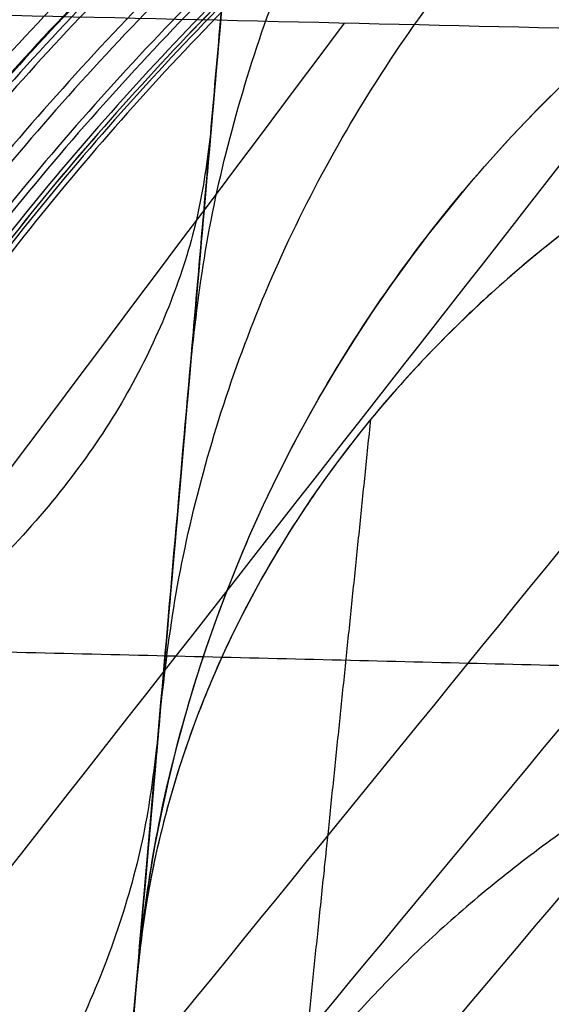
# Model space of a CAD drawing. Header units: millimetres. Extents: x -303 to 908, y -150 to 0.
# Tile 399 of 420: x 702.15 to 704.02, y -108.36 to -104.9. Entities that reach past the tile are written whole.
import ezdxf

# ---------------------------------------------------------------- set-up
doc = ezdxf.new("R2010")
doc.units = ezdxf.units.MM
doc.header["$MEASUREMENT"] = 0
doc.layers.add('IGES level 0', color=7, linetype='Continuous', true_color=0xfcfbff)

msp = doc.modelspace()

# ---------------------------------------------------------------- linework, layer by layer
at = {"layer": 'IGES level 0', "extrusion": (-0.00453042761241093, -0.05178302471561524, 0.9986480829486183)}
msp.add_arc((714.328326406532, -48.19681850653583, -28.89139827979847), 4.999999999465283, 96.46167887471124, 179.9999999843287, dxfattribs=at)
at = {"layer": 'IGES level 0', "extrusion": (-0.049136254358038, -0.5616299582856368, 0.8259282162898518)}
msp.add_arc((714.3283264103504, -56.19158671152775, 0.38959593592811), 4.999999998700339, 120.9504126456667, 179.9999999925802, dxfattribs=at)
at = {"layer": 'IGES level 0'}
msp.add_arc((707.546031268, -108.710236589, -31.35765001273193), 5.000000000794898, 174.9999892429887, 174.9999992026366, dxfattribs=at)
for points, knots in [([(703.831155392, -93.80289592, -146.266085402), (703.822173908, -93.905554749, -145.671092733), (703.813194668, -94.008187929, -145.076096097), (703.795259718, -94.213185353, -143.8860579), (703.786301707, -94.315575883, -143.291020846), (703.75946108, -94.622365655, -141.505846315), (703.741611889, -94.826382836, -140.315645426), (703.688237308, -95.436457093, -136.744714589), (703.652885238, -95.840533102, -134.363655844), (703.547824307, -97.041385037, -127.218591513), (703.479115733, -97.826727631, -122.452688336), (703.345851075, -99.349949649, -112.913004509), (703.281294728, -100.087832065, -108.139224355), (703.188572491, -101.147652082, -100.970752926), (703.158349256, -101.493105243, -98.579964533), (703.099423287, -102.166632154, -93.795503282), (703.070717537, -102.494740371, -91.401565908), (702.987122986, -103.450230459, -84.21743785), (702.934760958, -104.048731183, -79.424912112), (702.83778025, -105.157225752, -69.832716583), (702.793161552, -105.667219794, -65.033046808), (702.712512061, -106.589047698, -55.425784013), (702.676481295, -107.000881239, -50.618190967), (702.613688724, -107.718603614, -40.994453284), (702.586926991, -108.024491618, -36.178309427), (702.565057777, -108.274457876, -31.357650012)], [0.352630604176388, 0.352630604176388, 0.352630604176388, 0.352630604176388, 0.354442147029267, 0.354442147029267, 0.356253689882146, 0.356253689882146, 0.359876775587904, 0.359876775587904, 0.367122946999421, 0.367122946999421, 0.381615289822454, 0.381615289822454, 0.396107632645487, 0.396107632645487, 0.403353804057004, 0.403353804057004, 0.41059997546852, 0.41059997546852, 0.425092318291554, 0.425092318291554, 0.439584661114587, 0.439584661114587, 0.45407700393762, 0.45407700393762, 0.468569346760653, 0.468569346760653, 0.468569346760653, 0.468569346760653]), ([(703.831155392, -93.80289592, -146.266085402), (703.543774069, -97.087679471, -127.228052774), (703.265849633, -100.264370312, -108.16955342), (702.820098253, -105.359331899, -69.865000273), (702.652596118, -107.273890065, -50.653840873), (702.565057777, -108.274457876, -31.357650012)], [7, 7, 7, 7, 7.5, 7.5, 8, 8, 8, 8]), ([(703.527631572, -97.27218906, -170.703554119), (703.441593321, -98.255610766, -170.440047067), (703.35732034, -99.218855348, -170.101307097), (703.194261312, -101.082628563, -169.281227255), (703.115477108, -101.983136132, -168.799895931), (702.965230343, -103.700464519, -167.705837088), (702.893769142, -104.517269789, -167.093119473), (702.759831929, -106.048179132, -165.750548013), (702.697357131, -106.762269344, -165.020706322), (702.582847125, -108.071124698, -163.460873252), (702.530812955, -108.665877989, -162.630895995), (702.438395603, -109.722213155, -160.890109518), (702.398013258, -110.183785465, -159.979316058), (702.329839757, -110.963012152, -158.098096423), (702.302049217, -111.280659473, -157.127687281), (702.25970644, -111.764639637, -155.149823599), (702.245154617, -111.930967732, -154.142391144), (702.237391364, -112.01970212, -153.128152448)], [4.97418836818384, 4.97418836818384, 4.97418836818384, 4.97418836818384, 5.12690467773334, 5.12690467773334, 5.27962098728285, 5.27962098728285, 5.43233729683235, 5.43233729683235, 5.58505360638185, 5.58505360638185, 5.73776991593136, 5.73776991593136, 5.89048622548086, 5.89048622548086, 6.04320253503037, 6.04320253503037, 6.19591884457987, 6.19591884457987, 6.19591884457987, 6.19591884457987]), ([(705.293009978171, -104.9579615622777, -28.94014568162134), (708.164251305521, -105.0297203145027, -26.15287978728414), (710.6315942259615, -105.1020777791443, -22.91337661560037), (713.50654715, -105.191066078, -17.688954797), (714.334107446, -105.217705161, -15.882127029), (715.723260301, -105.263272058, -12.135514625), (716.283939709, -105.282148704, -10.188609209), (717.098889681, -105.309819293, -6.287674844), (717.360055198, -105.318838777, -4.318608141), (717.590503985, -105.326783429, -0.343367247), (717.55741809, -105.325635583, 1.679923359), (717.010258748, -105.306807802, 7.656514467), (716.066878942, -105.27410334, 11.528113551), (713.021099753, -105.175249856, 18.976803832), (710.988712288, -105.111449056, 22.38938482), (707.186821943, -105.006172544, 27.047515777), (705.798178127, -104.969741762, 28.510284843), (702.855226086, -104.898706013, 31.18552426), (701.291523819, -104.863826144, 32.410025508), (697.978251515, -104.798140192, 34.631131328), (696.21576486, -104.767185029, 35.632053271), (692.609797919, -104.714044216, 37.340459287), (690.756989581, -104.691601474, 38.05656819), (686.952797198, -104.657136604, 39.215642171), (684.987864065, -104.645087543, 39.660355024), (681.019480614, -104.633709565, 40.253188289), (679.032599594, -104.63436617, 40.400888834), (677.043100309, -104.641506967, 40.403752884)], [2.33660848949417, 2.33660848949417, 2.33660848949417, 2.33660848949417, 2.461608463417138, 2.461608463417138, 2.524108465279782, 2.524108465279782, 2.586608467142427, 2.586608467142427, 2.649108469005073, 2.649108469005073, 2.711608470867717, 2.711608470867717, 2.836608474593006, 2.836608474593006, 2.961608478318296, 2.961608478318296, 3.024108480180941, 3.024108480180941, 3.086608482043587, 3.086608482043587, 3.149108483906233, 3.149108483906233, 3.211608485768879, 3.211608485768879, 3.274108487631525, 3.274108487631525, 3.33660848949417, 3.33660848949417, 3.33660848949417, 3.33660848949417]), ([(705.293009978, -104.957961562, -28.940145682), (708.164250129, -105.02972028, -26.152881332), (710.631593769, -105.102077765, -22.913377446), (713.50654715, -105.191066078, -17.688954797), (714.334107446, -105.217705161, -15.882127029), (715.723260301, -105.263272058, -12.135514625), (716.283939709, -105.282148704, -10.188609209), (717.098889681, -105.309819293, -6.287674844), (717.360055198, -105.318838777, -4.318608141), (717.590503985, -105.326783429, -0.343367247), (717.55741809, -105.325635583, 1.679923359), (717.010258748, -105.306807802, 7.656514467), (716.066878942, -105.27410334, 11.528113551), (713.021099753, -105.175249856, 18.976803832), (710.988712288, -105.111449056, 22.38938482), (707.186821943, -105.006172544, 27.047515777), (705.798178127, -104.969741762, 28.510284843), (702.855226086, -104.898706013, 31.18552426), (701.291523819, -104.863826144, 32.410025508), (697.978251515, -104.798140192, 34.631131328), (696.21576486, -104.767185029, 35.632053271), (692.609797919, -104.714044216, 37.340459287), (690.756989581, -104.691601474, 38.05656819), (686.952797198, -104.657136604, 39.215642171), (684.987864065, -104.645087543, 39.660355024), (681.019480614, -104.633709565, 40.253188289), (679.032599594, -104.63436617, 40.400888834), (677.043100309, -104.641506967, 40.403752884)], [0, 0, 0, 0, 0.125000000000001, 0.125000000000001, 0.1875, 0.1875, 0.25, 0.25, 0.3125, 0.3125, 0.374999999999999, 0.374999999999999, 0.499999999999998, 0.499999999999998, 0.624999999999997, 0.624999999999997, 0.687499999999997, 0.687499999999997, 0.749999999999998, 0.749999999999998, 0.812499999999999, 0.812499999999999, 0.874999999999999, 0.874999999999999, 0.9375, 0.9375, 1, 1, 1, 1]), ([(677.0505726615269, -106.8688257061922, 37.90659649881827), (677.9835129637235, -106.8653386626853, 37.90504040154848), (678.9187358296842, -106.8633432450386, 37.86937460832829), (679.8551032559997, -106.862843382, 37.79893889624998), (680.0891951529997, -106.862718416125, 37.78132996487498), (680.3233601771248, -106.862687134, 37.76154941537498), (680.5575818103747, -106.8627500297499, 37.73958994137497), (680.6746926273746, -106.862781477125, 37.72861020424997), (680.7919336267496, -106.8628366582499, 37.71707665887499), (680.9093515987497, -106.862915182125, 37.70497117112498), (681.0267695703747, -106.862993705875, 37.69286568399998), (681.1441564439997, -106.86309550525, 37.68021117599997), (681.2614928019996, -106.863220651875, 37.66701167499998), (681.4961655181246, -106.863470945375, 37.64061267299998), (681.7306362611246, -106.86381474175, 37.61203440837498), (681.9647467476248, -106.864251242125, 37.58130073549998), (682.0818019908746, -106.864469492, 37.56593389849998), (682.1987671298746, -106.86471089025, 37.55002803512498), (682.3156223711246, -106.864975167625, 37.53358504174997), (682.4324776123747, -106.865239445, 37.51714204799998), (682.5493950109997, -106.8655270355, 37.50013356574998), (682.6656661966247, -106.86583575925, 37.48267242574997), (683.1307509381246, -106.867070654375, 37.41282786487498), (683.5943903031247, -106.8686726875, 37.33448911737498), (684.0562974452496, -106.87062210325, 37.24757314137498), (684.1717742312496, -106.871109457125, 37.22584414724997), (684.2871427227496, -106.871618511, 37.20357903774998), (684.4023983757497, -106.87214893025, 37.18077643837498), (684.4600262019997, -106.87241413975, 37.16937513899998), (684.5172407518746, -106.87268275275, 37.15791734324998), (684.5745144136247, -106.872957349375, 37.14631346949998), (684.6317880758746, -106.8732319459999, 37.13470959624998), (684.6890304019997, -106.87351200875, 37.12297634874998), (684.7462410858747, -106.8737974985, 37.11111373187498), (684.9750838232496, -106.874939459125, 37.06366326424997), (685.2034203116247, -106.8761682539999, 37.01414281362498), (685.4312309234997, -106.87748152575, 36.96255312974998), (686.3424733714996, -106.882734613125, 36.75619439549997), (687.2453017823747, -106.889336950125, 36.51671091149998), (688.1384505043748, -106.89715568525, 36.24428696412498), (689.0315992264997, -106.9049744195, 35.97186301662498), (689.9150633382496, -106.9140093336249, 35.66649975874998), (690.7876196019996, -106.92416044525, 35.32859194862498), (691.0057586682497, -106.926698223, 35.24411499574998), (691.2232164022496, -106.929305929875, 35.15760497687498), (691.4399746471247, -106.93198233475, 35.06906992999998), (691.5483537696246, -106.933320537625, 35.02480240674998), (691.6572542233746, -106.934685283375, 34.97973687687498), (691.7657833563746, -106.9360632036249, 34.93422375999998), (691.8743124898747, -106.937441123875, 34.88871064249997), (691.9826433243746, -106.93883488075, 34.84268408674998), (692.0907739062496, -106.940244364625, 34.79614658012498), (692.3070350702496, -106.943063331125, 34.70307156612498), (692.5224951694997, -106.94594519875, 34.60795272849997), (692.7371392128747, -106.94888915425, 34.51081020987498), (692.8444612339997, -106.950361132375, 34.46223895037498), (692.9515792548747, -106.9518486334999, 34.41316177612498), (693.0584914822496, -106.9533515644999, 34.36358123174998), (693.1119475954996, -106.954103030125, 34.33879095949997), (693.1653522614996, -106.9548583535, 34.31387484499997), (693.2187052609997, -106.95561752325, 34.28883320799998), (693.2720582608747, -106.956376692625, 34.26379157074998), (693.3256687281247, -106.957144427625, 34.23847609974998), (693.3790755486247, -106.957913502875, 34.21310402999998), (693.8063301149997, -106.9640661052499, 34.01012747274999), (694.2301866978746, -106.9704579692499, 33.79901045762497), (694.6495786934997, -106.977055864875, 33.58026485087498), (694.7544266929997, -106.97870533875, 33.52557844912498), (694.8591028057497, -106.980369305, 33.47035383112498), (694.9630812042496, -106.982038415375, 33.41487991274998), (695.0670596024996, -106.983707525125, 33.35940599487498), (695.1707328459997, -106.98538876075, 33.30347717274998), (695.2740992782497, -106.987081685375, 33.24709518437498), (695.4808321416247, -106.9904675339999, 33.13433120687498), (695.6863377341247, -106.993900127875, 33.01975449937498), (695.8906030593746, -106.9973761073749, 32.90337971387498), (696.7076643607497, -107.011280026, 32.43788057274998), (697.5047723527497, -107.0258720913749, 31.94366029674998), (698.2814663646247, -107.040974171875, 31.42160939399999), (699.0581603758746, -107.056076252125, 30.89955849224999), (699.8155201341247, -107.071710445, 30.34891600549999), (700.5523841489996, -107.0876891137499, 29.77030188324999), (700.9208161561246, -107.095678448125, 29.48099482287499), (701.2841322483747, -107.103755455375, 29.18471254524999), (701.6425340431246, -107.1119056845, 28.88118673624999), (702.0009358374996, -107.120055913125, 28.57766092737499), (702.3542761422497, -107.128275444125, 28.26700701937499), (702.7024557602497, -107.13654450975, 27.94918434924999), (703.0506353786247, -107.144813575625, 27.63136167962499), (703.3937461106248, -107.1531336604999, 27.30627379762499), (703.7316549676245, -107.161484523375, 26.97385809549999), (703.9006093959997, -107.165659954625, 26.80765024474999), (704.0685289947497, -107.169850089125, 26.63933363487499), (704.2346026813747, -107.174031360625, 26.46970575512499), (704.4006763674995, -107.178212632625, 26.30007787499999), (704.5650762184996, -107.18239004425, 26.12897855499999), (704.7277251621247, -107.18655937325, 25.95650014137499), (704.8903741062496, -107.1907287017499, 25.78402172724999), (705.0514001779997, -107.194893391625, 25.61001652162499), (705.2102471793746, -107.199034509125, 25.43511228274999), (705.3690941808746, -107.203175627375, 25.26020804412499), (705.5261888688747, -107.2073057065, 25.08395344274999), (705.6815117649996, -107.211421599, 24.90638198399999), (705.8368346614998, -107.215537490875, 24.72881052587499), (705.9903857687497, -107.219639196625, 24.54992220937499), (706.1421451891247, -107.22372341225, 24.36974982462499), (706.2939046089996, -107.22780762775, 24.18957744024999), (706.4437920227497, -107.231871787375, 24.00821413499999), (706.5918689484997, -107.2359159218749, 23.82561931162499), (707.1841766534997, -107.252092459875, 23.09524001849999), (707.7484426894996, -107.2679705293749, 22.34391682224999), (708.2839016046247, -107.28338470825, 21.57288340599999), (708.5516310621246, -107.291091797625, 21.18736669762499), (708.8122315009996, -107.298686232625, 20.79684267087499), (709.0657629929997, -107.306153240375, 20.40113331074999), (709.3192944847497, -107.31362024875, 20.00542395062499), (709.5656765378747, -107.320957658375, 19.60464852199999), (709.8047604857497, -107.3281474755, 19.19896100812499), (710.0438444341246, -107.3353372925, 18.79327349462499), (710.2756302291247, -107.342379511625, 18.38267394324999), (710.4999751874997, -107.3492580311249, 17.96732241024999), (710.5560614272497, -107.3509776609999, 17.86348452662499), (710.6118486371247, -107.352692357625, 17.75903384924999), (710.6671160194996, -107.35439430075, 17.65436999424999), (710.7223834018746, -107.356096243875, 17.54970613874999), (710.7771905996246, -107.35778752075, 17.44472064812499), (710.8315351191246, -107.35946792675, 17.33941522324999), (710.9402241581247, -107.362828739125, 17.12880437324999), (711.0470624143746, -107.366146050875, 16.91691375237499), (711.1520307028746, -107.369418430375, 16.70375741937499), (711.3619672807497, -107.375963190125, 16.27744475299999), (711.5646035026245, -107.38233536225, 15.84563884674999), (711.7584662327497, -107.388475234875, 15.41139379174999), (711.8553975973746, -107.3915451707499, 15.19427126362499), (711.9502039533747, -107.3945591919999, 14.97640979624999), (712.0428598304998, -107.397514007, 14.75787442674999), (712.0891877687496, -107.3989914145, 14.648606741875), (712.1349809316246, -107.400453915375, 14.53915637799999), (712.1801296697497, -107.40189806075, 14.42981459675), (712.2252784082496, -107.403342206, 14.3204728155), (712.2698988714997, -107.4047720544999, 14.21096102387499), (712.3139905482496, -107.406187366, 14.10128221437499), (712.6667239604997, -107.417509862, 13.22385173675), (712.9855989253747, -107.427897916, 12.335726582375), (713.2704618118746, -107.437256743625, 11.43848185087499), (713.4128932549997, -107.44193615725, 10.989859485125), (713.5467910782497, -107.4463584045, 10.53911876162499), (713.6723080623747, -107.45052122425, 10.08579558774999), (713.7978250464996, -107.454684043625, 9.632472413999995), (713.9149103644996, -107.4585848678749, 9.176691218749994), (714.0234943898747, -107.462214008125, 8.718618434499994), (714.2406624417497, -107.46947228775, 7.802472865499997), (714.4238429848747, -107.475647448, 6.877643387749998), (714.5727128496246, -107.480685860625, 5.942649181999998), (714.6471477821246, -107.4832050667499, 5.475152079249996), (714.7129553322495, -107.485437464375, 5.005224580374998), (714.7699917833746, -107.48737492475, 4.533024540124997), (714.7985100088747, -107.488343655, 4.296924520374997), (714.8248357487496, -107.489238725, 4.060256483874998), (714.8489528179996, -107.490059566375, 3.823040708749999), (714.8730698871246, -107.490880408, 3.585824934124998), (714.8949540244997, -107.4916262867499, 3.348271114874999), (714.9145542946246, -107.492294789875, 3.111003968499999), (714.9929553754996, -107.494968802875, 2.161935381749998), (715.0350865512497, -107.496409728, 1.214644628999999), (715.0418374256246, -107.496639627, 0.2706833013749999), (715.0452128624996, -107.496754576, -0.2012973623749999), (715.0397634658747, -107.4965691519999, -0.6725618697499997), (715.0255188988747, -107.496083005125, -1.143417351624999), (715.0112743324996, -107.495596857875, -1.614272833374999), (714.9882300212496, -107.494809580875, -2.084580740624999), (714.9564168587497, -107.493723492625, -2.554162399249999), (714.9246036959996, -107.492637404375, -3.023744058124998), (714.8840500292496, -107.4912540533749, -3.492385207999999), (714.8347051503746, -107.48957451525, -3.960663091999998), (714.7853602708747, -107.487894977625, -4.428940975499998), (714.7272227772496, -107.48591783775, -4.896649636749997), (714.6602729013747, -107.483646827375, -5.363586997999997), (714.5933230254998, -107.4813758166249, -5.830524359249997), (714.5175607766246, -107.478810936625, -6.296690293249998), (714.4329785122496, -107.475958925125, -6.761883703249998), (714.3906873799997, -107.474532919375, -6.994480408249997), (714.3461914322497, -107.4730351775, -7.226834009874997), (714.2994908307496, -107.47146681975, -7.458919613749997), (714.2878156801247, -107.471074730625, -7.516941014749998), (714.2759073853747, -107.470674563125, -7.575405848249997), (714.2639007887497, -107.470271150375, -7.633638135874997), (714.2518941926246, -107.4698677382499, -7.691870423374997), (714.2397479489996, -107.46945962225, -7.750078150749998), (714.2274626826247, -107.469046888, -7.808260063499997), (714.2028921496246, -107.4682214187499, -7.924623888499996), (714.1777655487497, -107.467377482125, -8.040884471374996), (714.1520875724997, -107.466515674, -8.157031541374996), (713.9466637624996, -107.45962120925, -9.086208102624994), (713.7060938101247, -107.4516174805, -10.00815651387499), (713.4318297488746, -107.44256926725, -10.91724048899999), (713.4146882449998, -107.442003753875, -10.974058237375), (713.3974145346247, -107.441434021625, -11.03082568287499), (713.3800087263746, -107.440860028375, -11.08754145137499), (713.3626029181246, -107.44028603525, -11.14425722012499), (713.3451789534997, -107.43971198, -11.20055451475), (713.3275912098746, -107.439132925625, -11.25691928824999), (713.2924157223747, -107.437974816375, -11.36964883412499), (713.2567241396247, -107.4368013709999, -11.482182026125), (713.2205180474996, -107.435612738, -11.59451564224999), (713.1481058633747, -107.4332354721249, -11.8191828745), (713.0736356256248, -107.430797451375, -12.043051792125), (712.9971202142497, -107.42829992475, -12.26609674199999), (712.8440893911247, -107.42330487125, -12.71218664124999), (712.6828776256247, -107.418071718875, -13.15498048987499), (712.5135910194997, -107.412611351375, -13.594275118), (712.3443044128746, -107.407150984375, -14.03356974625), (712.1669283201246, -107.401462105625, -14.46937986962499), (711.9816784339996, -107.395563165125, -14.901323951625), (711.7964285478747, -107.389664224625, -15.33326803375), (711.6031138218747, -107.383549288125, -15.76180752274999), (711.4017881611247, -107.377231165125, -16.18676465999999), (711.2004625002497, -107.3709130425, -16.61172179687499), (710.9911259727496, -107.36439173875, -17.03309643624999), (710.7738450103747, -107.35768336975, -17.45071694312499), (710.6652045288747, -107.354329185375, -17.65952719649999), (710.5546408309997, -107.350930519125, -17.86728836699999), (710.4419306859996, -107.347481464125, -18.07439271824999), (710.3292205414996, -107.344032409, -18.28149706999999), (710.2144889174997, -107.340536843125, -18.48770049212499), (710.0977474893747, -107.3369973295, -18.69296812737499), (709.9810060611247, -107.3334578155, -18.89823576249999), (709.8622548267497, -107.3298743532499, -19.10256761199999), (709.7415050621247, -107.326249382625, -19.30592831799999), (709.6811301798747, -107.32443689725, -19.40760867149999), (709.6203365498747, -107.322616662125, -19.50891266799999), (709.5588786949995, -107.320780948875, -19.61024343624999), (709.4974208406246, -107.31894523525, -19.71157420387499), (709.4354504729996, -107.317098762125, -19.81267217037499), (709.3729748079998, -107.315242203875, -19.91352611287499), (709.1230721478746, -107.307815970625, -20.31694188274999), (708.8650930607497, -107.3002307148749, -20.71646025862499), (708.5994378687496, -107.2925107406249, -21.11129743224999), (708.4666102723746, -107.2886507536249, -21.30871601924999), (708.3323134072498, -107.2847710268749, -21.50430394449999), (708.1963332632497, -107.280866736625, -21.69842698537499), (708.0603531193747, -107.2769624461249, -21.89255002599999), (707.9227462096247, -107.273035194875, -22.08511782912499), (707.7835305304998, -107.269087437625, -22.27613583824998), (707.5050991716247, -107.261191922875, -22.65817185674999), (707.2202116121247, -107.25321442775, -23.03405517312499), (706.9288869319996, -107.245171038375, -23.40393798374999), (706.3462375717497, -107.229084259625, -24.14370360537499), (705.7382833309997, -107.21274804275, -24.85901577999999), (705.1048693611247, -107.196293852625, -25.55069270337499), (705.0607132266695, -107.1951468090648, -25.598910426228), (705.0164344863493, -107.1939992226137, -25.64701146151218), (704.9720335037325, -107.1928511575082, -25.69499552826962)], [0.008161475, 0.008161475, 0.008161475, 0.008161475, 0.0110059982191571, 0.0110059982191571, 0.0110059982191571, 0.0117171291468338, 0.0117171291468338, 0.0117171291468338, 0.0120726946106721, 0.0120726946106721, 0.0120726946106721, 0.0124282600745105, 0.0124282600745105, 0.0124282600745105, 0.0131393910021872, 0.0131393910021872, 0.0131393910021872, 0.0134949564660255, 0.0134949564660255, 0.0134949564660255, 0.0138505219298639, 0.0138505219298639, 0.0138505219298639, 0.0152727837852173, 0.0152727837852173, 0.0152727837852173, 0.0156283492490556, 0.0156283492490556, 0.0156283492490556, 0.0158061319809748, 0.0158061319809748, 0.0158061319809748, 0.015983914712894, 0.015983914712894, 0.015983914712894, 0.0166950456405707, 0.0166950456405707, 0.0166950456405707, 0.0195395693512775, 0.0195395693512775, 0.0195395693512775, 0.0223840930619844, 0.0223840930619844, 0.0223840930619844, 0.0230952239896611, 0.0230952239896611, 0.0230952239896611, 0.0234507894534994, 0.0234507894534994, 0.0234507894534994, 0.0238063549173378, 0.0238063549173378, 0.0238063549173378, 0.0245174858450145, 0.0245174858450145, 0.0245174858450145, 0.0248730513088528, 0.0248730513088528, 0.0248730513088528, 0.025050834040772, 0.025050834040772, 0.025050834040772, 0.0252286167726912, 0.0252286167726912, 0.0252286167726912, 0.0266508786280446, 0.0266508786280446, 0.0266508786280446, 0.027006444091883, 0.027006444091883, 0.027006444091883, 0.0273620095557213, 0.0273620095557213, 0.0273620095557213, 0.028073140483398, 0.028073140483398, 0.028073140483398, 0.0309176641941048, 0.0309176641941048, 0.0309176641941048, 0.0337621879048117, 0.0337621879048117, 0.0337621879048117, 0.0351844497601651, 0.0351844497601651, 0.0351844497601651, 0.0366067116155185, 0.0366067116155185, 0.0366067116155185, 0.0380289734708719, 0.0380289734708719, 0.0380289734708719, 0.0387401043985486, 0.0387401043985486, 0.0387401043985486, 0.0394512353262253, 0.0394512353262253, 0.0394512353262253, 0.040162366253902, 0.040162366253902, 0.040162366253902, 0.0408734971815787, 0.0408734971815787, 0.0408734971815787, 0.0415846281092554, 0.0415846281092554, 0.0415846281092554, 0.0422957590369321, 0.0422957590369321, 0.0422957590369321, 0.045140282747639, 0.045140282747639, 0.045140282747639, 0.0465625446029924, 0.0465625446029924, 0.0465625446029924, 0.0479848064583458, 0.0479848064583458, 0.0479848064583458, 0.0494070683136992, 0.0494070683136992, 0.0494070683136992, 0.0497626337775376, 0.0497626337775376, 0.0497626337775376, 0.0501181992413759, 0.0501181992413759, 0.0501181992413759, 0.0508293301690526, 0.0508293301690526, 0.0508293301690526, 0.052251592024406, 0.052251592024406, 0.052251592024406, 0.0529627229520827, 0.0529627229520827, 0.0529627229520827, 0.0533182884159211, 0.0533182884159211, 0.0533182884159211, 0.0536738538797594, 0.0536738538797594, 0.0536738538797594, 0.0565183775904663, 0.0565183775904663, 0.0565183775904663, 0.0579406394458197, 0.0579406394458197, 0.0579406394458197, 0.0593629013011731, 0.0593629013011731, 0.0593629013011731, 0.0622074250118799, 0.0622074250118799, 0.0622074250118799, 0.0636296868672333, 0.0636296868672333, 0.0636296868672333, 0.06434081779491, 0.06434081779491, 0.06434081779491, 0.0650519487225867, 0.0650519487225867, 0.0650519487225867, 0.0678964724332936, 0.0678964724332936, 0.0678964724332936, 0.069318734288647, 0.069318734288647, 0.069318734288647, 0.0707409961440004, 0.0707409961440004, 0.0707409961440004, 0.0721632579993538, 0.0721632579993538, 0.0721632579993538, 0.0735855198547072, 0.0735855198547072, 0.0735855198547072, 0.0750077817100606, 0.0750077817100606, 0.0750077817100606, 0.0757189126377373, 0.0757189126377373, 0.0757189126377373, 0.0758966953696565, 0.0758966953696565, 0.0758966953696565, 0.0760744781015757, 0.0760744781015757, 0.0760744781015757, 0.0764300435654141, 0.0764300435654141, 0.0764300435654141, 0.0792745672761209, 0.0792745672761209, 0.0792745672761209, 0.07945235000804, 0.07945235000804, 0.07945235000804, 0.0796301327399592, 0.0796301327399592, 0.0796301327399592, 0.0799856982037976, 0.0799856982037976, 0.0799856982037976, 0.0806968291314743, 0.0806968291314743, 0.0806968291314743, 0.0821190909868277, 0.0821190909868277, 0.0821190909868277, 0.0835413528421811, 0.0835413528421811, 0.0835413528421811, 0.0849636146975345, 0.0849636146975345, 0.0849636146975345, 0.0863858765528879, 0.0863858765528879, 0.0863858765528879, 0.0870970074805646, 0.0870970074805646, 0.0870970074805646, 0.0878081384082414, 0.0878081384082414, 0.0878081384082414, 0.0885192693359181, 0.0885192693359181, 0.0885192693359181, 0.0888748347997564, 0.0888748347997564, 0.0888748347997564, 0.0892304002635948, 0.0892304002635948, 0.0892304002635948, 0.0906526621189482, 0.0906526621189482, 0.0906526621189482, 0.0913637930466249, 0.0913637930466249, 0.0913637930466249, 0.0920749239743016, 0.0920749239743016, 0.0920749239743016, 0.093497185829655, 0.093497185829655, 0.093497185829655, 0.0963417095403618, 0.0963417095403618, 0.0963417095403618, 0.09654000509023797, 0.09654000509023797, 0.09654000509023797, 0.09654000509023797]), ([(702.565057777, -108.274457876, -31.357650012), (702.496837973, -109.054213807, -30.210947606), (702.429712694, -109.821459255, -29.056134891), (702.298257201, -111.324002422, -26.725807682), (702.233924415, -112.059329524, -25.550308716), (702.171394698, -112.77404746, -24.361457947)], [-0.00832754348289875, -0.00832754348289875, -0.00832754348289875, -0.00832754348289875, -0.00416377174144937, -0.00416377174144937, 0, 0, 0, 0])]:
    msp.add_open_spline(points, degree=3, knots=knots, dxfattribs=at)
for points, weights, degree in [([(702.237391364, -112.01970212, -153.128152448), (702.303700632, -111.26178372, -161.791199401), (702.792742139, -105.672013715, -168.452827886), (703.527631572, -97.27218906, -170.703554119)], [1, 0.879434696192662, 0.879434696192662, 1], 3), ([(702.7528368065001, -106.128133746, -60.22941541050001), (703.1418456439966, -101.681742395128, -59.79951346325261), (707.6246519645, -101.5878705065, -59.75287481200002)], [0.9999999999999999, 0.7444752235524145, 0.9999999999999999], 2), ([(703.0403537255, -102.8418003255, -168.2528665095), (702.8175352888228, -105.3886267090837, -172.2811827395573), (698.0593802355, -105.092519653, -172.4698237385)], [1, 0.7234738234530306, 1], 2), ([(702.6450850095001, -107.3597424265, -45.8063221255), (703.0338870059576, -102.9157152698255, -45.47235712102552), (707.5059882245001, -102.8107480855, -45.43534945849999)], [0.9999999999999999, 0.745255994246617, 0.9999999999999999], 2), ([(702.565057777, -108.274457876, -31.357650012), (702.9537408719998, -103.831789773, -31.1255205), (707.417904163, -103.718554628, -31.099396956)], [1, 0.745834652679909, 1], 2), ([(702.1771125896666, -104.2736916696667, -8.052496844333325), (698.8996983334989, -107.2628949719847, -7.028953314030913), (698.8833027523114, -111.8149918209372, -7.079622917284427)], [1, 0.9101278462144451, 0.999999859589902], 2), ([(702.2733605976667, -104.2777242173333, 7.747374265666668), (698.9834270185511, -107.2669884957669, 6.762526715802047), (698.9682458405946, -111.81964291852, 6.81147375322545)], [0.9999999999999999, 0.91010946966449, 0.9999997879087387], 2), ([(702.2737059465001, -104.2777328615, -7.746252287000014), (698.9836814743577, -107.2669958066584, -6.761697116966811), (698.9683997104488, -111.8196478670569, -6.810977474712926)], [1, 0.910109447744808, 0.999999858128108], 2), ([(702.3661720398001, -104.2816093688, -7.440122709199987), (699.0641529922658, -107.2709342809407, -6.494283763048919), (699.0501284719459, -111.8241281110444, -6.541546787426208)], [1, 0.9100917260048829, 0.9999998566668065], 2), ([(702.456792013, -104.285404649, 7.126190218), (699.1429498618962, -107.2747848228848, 6.22030797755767), (699.1300003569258, -111.8284985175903, 6.266026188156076)], [1, 0.9100745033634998, 0.9999997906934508], 2), ([(702.624706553, -104.2924811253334, 6.501248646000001), (699.2889921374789, -107.2819692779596, 5.674762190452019), (699.2781617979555, -111.8366605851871, 5.716949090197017)], [0.9999999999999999, 0.9100423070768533, 0.9999997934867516], 2), ([(702.6987966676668, -104.295556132, -6.204037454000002), (699.3534222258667, -107.2850914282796, -5.41538613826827), (699.3435007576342, -111.8402065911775, -5.456003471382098)], [0.9999999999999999, 0.9100283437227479, 0.9999998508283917], 2), ([(702.8422920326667, -104.3016854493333, -5.580940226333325), (699.4782084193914, -107.2913136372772, -4.871522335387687), (699.4701158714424, -111.8472737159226, -4.90855301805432)], [1, 0.9100005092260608, 0.9999998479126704], 2), ([(702.9081999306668, -104.3044985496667, -5.268803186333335), (699.5355626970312, -107.2941718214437, -4.598893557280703), (699.5284089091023, -111.8505242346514, -4.633658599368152)], [1, 0.9099877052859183, 0.9999998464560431], 2), ([(702.9127532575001, -104.304687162, 5.246517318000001), (699.5395162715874, -107.2943619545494, 4.579482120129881), (699.5324014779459, -111.8507380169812, 4.614204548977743)], [1, 0.9099868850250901, 0.9999997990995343], 2), ([(702.9397347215, -104.3058331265, -5.112408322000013), (699.5630058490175, -107.2955277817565, -4.462296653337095), (699.556300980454, -111.8520661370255, -4.495918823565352)], [1, 0.909981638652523, 0.9999998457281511], 2), ([(702.9704147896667, -104.3071328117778, -4.955326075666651), (699.5896806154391, -107.2968467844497, -4.325227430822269), (699.5833561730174, -111.8535632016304, -4.357983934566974)], [1, 0.9099757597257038, 0.9999998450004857], 2), ([(703.138045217, -104.3143426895, 3.985239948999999), (699.7354467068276, -107.3041651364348, 3.478561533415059), (699.7313001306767, -111.8618727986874, 3.505423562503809)], [0.9999999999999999, 0.9099431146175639, 0.9999998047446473], 2), ([(703.181406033, -104.316177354, -3.691776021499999), (699.7731577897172, -107.3060284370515, -3.222433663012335), (699.7695848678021, -111.8639894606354, -3.24746130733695)], [1, 0.9099348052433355, 0.9999998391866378], 2), ([(703.3012028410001, -104.3213537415, 2.717767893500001), (699.8773516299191, -107.3112842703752, 2.37219526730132), (699.8754172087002, -111.869959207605, 2.390666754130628)], [1, 0.9099113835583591, 0.9999998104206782], 2), ([(703.3309566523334, -104.3226393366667, -2.414797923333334), (699.9032242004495, -107.3125898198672, -2.107785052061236), (699.9016870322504, -111.8714421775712, -2.124318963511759)], [0.9999999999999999, 0.9099055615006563, 0.9999998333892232], 2), ([(703.3824484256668, -104.3248767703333, -1.770898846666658), (699.9480052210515, -107.3148616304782, -1.545758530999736), (699.9471737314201, -111.874022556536, -1.55795306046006)], [1, 0.9098954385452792, 0.9999998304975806], 2), ([(703.4022919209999, -104.325739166, -1.447764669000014), (699.965263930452, -107.3157373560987, -1.263691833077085), (699.9647082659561, -111.875017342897, -1.27364604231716)], [1, 0.9098915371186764, 0.999999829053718], 2), ([(703.4025238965, -104.325748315, 1.443554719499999), (699.9654659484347, -107.3157464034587, 1.260019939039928), (699.9649128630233, -111.8750272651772, 1.269951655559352)], [0.9999999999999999, 0.9098915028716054, 0.9999998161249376], 2), ([(703.418131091, -104.3264251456, -1.124833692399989), (699.9790403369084, -107.316433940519, -0.9817998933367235), (699.9787051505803, -111.8758085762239, -0.9894996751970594)], [1, 0.909888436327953, 0.9999998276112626], 2), ([(703.441727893, -104.327435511, 0.1629058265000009), (699.9995643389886, -107.3174597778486, 0.1421738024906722), (699.9995538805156, -111.876973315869, 0.1432525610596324)], [1, 0.9098838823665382, 0.9999998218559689], 2), ([(705.293009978, -104.957961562, -28.940145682), (702.768897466, -105.944559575, -29.76119577), (702.565057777, -108.274457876, -31.357650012)], [1, 0.870142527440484, 1], 2), ([(702.8268005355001, -105.2827244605, -166.421833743), (702.556119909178, -108.3766181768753, -169.9767469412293), (697.8458270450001, -108.143674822, -170.18103278)], [1, 0.7271402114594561, 1], 2), ([(704.963059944, -107.253778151, -25.604368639), (702.5639230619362, -108.2874277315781, -26.40618000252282), (702.3639849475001, -110.5727308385, -27.8909712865)], [1, 0.8775010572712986, 1], 2), ([(702.6401021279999, -107.416697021, -164.240789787), (702.328360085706, -110.979924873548, -167.2535784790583), (697.6591286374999, -110.8111405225, -167.4547278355)], [1, 0.7303304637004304, 1], 2)]:
    msp.add_rational_spline(points, weights, degree=degree, dxfattribs=at)
for points, degree in [([(703.2707146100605, -100.2087633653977, -107.273526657), (702.5785612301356, -108.1201126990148, -107.273526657), (701.8864078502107, -116.0314620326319, -107.273526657)], 2), ([(703.2956347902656, -104.9098148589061, 30.75373562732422), (702.1923739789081, -106.3797369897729, 29.50362238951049), (701.0887514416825, -107.8496492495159, 28.25381552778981), (699.984538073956, -109.3195443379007, 27.00450786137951)], 3), ([(704.4244556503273, -104.9365875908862, 29.75875134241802), (703.2742438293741, -106.4063099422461, 28.54966044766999), (702.1236731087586, -107.8760220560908, 27.34089717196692), (700.9725164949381, -109.3457163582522, 26.13266739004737)], 3), ([(705.5202620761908, -104.963655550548, 28.71781076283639), (704.324546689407, -106.4331874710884, 27.55156737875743), (703.1284787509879, -107.9027089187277, 26.38567079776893), (701.9318355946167, -109.3722121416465, 25.22033862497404)], 3), ([(706.0556468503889, -104.9772598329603, 28.17986265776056), (704.837729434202, -106.4467014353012, 27.03573123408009), (703.6194639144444, -107.916132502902, 25.89195532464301), (702.4006305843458, -109.3855452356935, 24.74875784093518)], 3), ([(706.5805168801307, -104.990840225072, 27.63231107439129), (705.3408397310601, -106.4601948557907, 26.51067872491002), (704.100819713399, -107.9295389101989, 25.38940992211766), (702.860240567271, -109.39886455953, 24.26873245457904)], 3), ([(707.0940126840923, -105.0043611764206, 27.07612353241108), (705.8330754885, -106.4736326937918, 25.97731363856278), (704.5718014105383, -107.9428936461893, 24.87887461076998), (703.3099781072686, -109.4121362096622, 23.7810386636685)], 3), ([(707.5954746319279, -105.0177857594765, 26.51215883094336), (706.313781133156, -106.4869773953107, 25.4364838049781), (705.031757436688, -107.9561584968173, 24.36118619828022), (703.7491955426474, -109.4253212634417, 23.28650217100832)], 3), ([(702.565057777, -108.274457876, -31.357650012), (702.42861806, -109.833970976, -29.064243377), (702.296454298, -111.344609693, -26.739162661), (702.171394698, -112.77404746, -24.361457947)], 3)]:
    msp.add_open_spline(points, degree=degree, dxfattribs=at)
msp.add_rational_spline([(702.9155076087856, -110.8418637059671, -23.16072226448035), (702.9924325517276, -110.1193446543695, -24.31416012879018), (703.0706035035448, -109.3774452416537, -25.4556845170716), (703.2288011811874, -107.8620099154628, -27.7235283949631), (703.3087695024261, -107.0885582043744, -28.84964598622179), (703.3892439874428, -106.3037034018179, -29.96850728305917)], [0.9427119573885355, 0.9413490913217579, 0.9400263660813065, 0.937474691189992, 0.936247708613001, 0.9350712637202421], degree=3, knots=[0, 0, 0, 0, 0.00416377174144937, 0.00416377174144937, 0.00832754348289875, 0.00832754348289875, 0.00832754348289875, 0.00832754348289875], dxfattribs=at)

doc.saveas('drawing.dxf')
